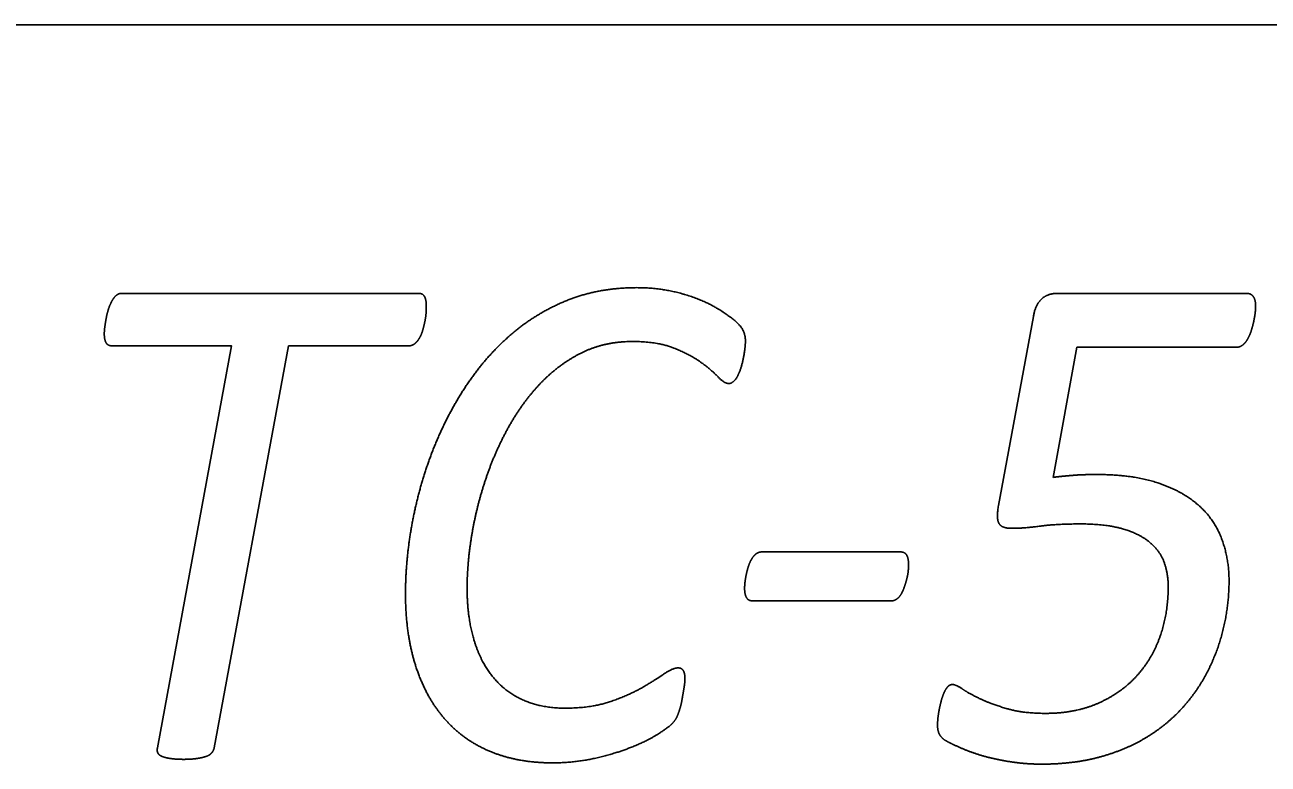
# Model space of a CAD drawing. Extents: x -14196 to 143, y -6096 to 28.
# Drawn here: x 83.1337 to 83.4671, y -5.2772 to -5.0789 of the extents above; entities that cross this region are included whole.
import ezdxf

# ---------------------------------------------------------------- set-up
doc = ezdxf.new("R2010")
doc.units = 0
doc.layers.add('RS_Raster1', color=7, linetype='Continuous')
doc.layers.add('SH_Text', color=7, linetype='Continuous')

msp = doc.modelspace()

# ---------------------------------------------------------------- linework, layer by layer
at = {"layer": 'RS_Raster1'}
msp.add_line((81.09453, -5.07886), (94.54453, -5.07886), dxfattribs=at)
at = {"layer": 'SH_Text'}
for p, q in [((83.15963, -5.15089), (83.2393, -5.15089)), ((83.41049, -5.15089), (83.46123, -5.15089)), ((83.24134, -5.15426), (83.24134, -5.15426)), ((83.39475, -5.20784), (83.40411, -5.15714)), ((83.3269, -5.16361), (83.3269, -5.16361)), ((83.33136, -5.22025), (83.36842, -5.22025)), ((83.37063, -5.22342), (83.37063, -5.22342)), ((83.45658, -5.22794), (83.45658, -5.22794)), ((83.36594, -5.2334), (83.32889, -5.2334))]:
    msp.add_line(p, q, dxfattribs=at)
for points in [[(83.16925, -5.27281), (83.18912, -5.16497), (83.15711, -5.16497)], [(83.23664, -5.16497), (83.20441, -5.16497), (83.18446, -5.27281)], [(83.45857, -5.16533), (83.41578, -5.16533), (83.40942, -5.20025)]]:
    msp.add_lwpolyline(points, dxfattribs=at)
for points in [[(83.27886, -5.15287), (83.28745, -5.14936), (83.29771, -5.14936)], [(83.29771, -5.14936), (83.30417, -5.14936), (83.30979, -5.15095)], [(83.15604, -5.15533), (83.15639, -5.15417), (83.15692, -5.15316)], [(83.15692, -5.15316), (83.15744, -5.15214), (83.1581, -5.15152)], [(83.1581, -5.15152), (83.15876, -5.15089), (83.15963, -5.15089)], [(83.2393, -5.15089), (83.24045, -5.15089), (83.24089, -5.1518)], [(83.24089, -5.1518), (83.24134, -5.15272), (83.24134, -5.15426)], [(83.26342, -5.16248), (83.27028, -5.15638), (83.27886, -5.15287)], [(83.30979, -5.15095), (83.3154, -5.15254), (83.31938, -5.15495)], [(83.40411, -5.15714), (83.40464, -5.15397), (83.40628, -5.15243)], [(83.40628, -5.15243), (83.40792, -5.15089), (83.41049, -5.15089)], [(83.46123, -5.15089), (83.46247, -5.15089), (83.46309, -5.15175)], [(83.46309, -5.15175), (83.46371, -5.15262), (83.46371, -5.15445)], [(83.15547, -5.15774), (83.15569, -5.15648), (83.15604, -5.15533)], [(83.24129, -5.15586), (83.24125, -5.15687), (83.24103, -5.15803)], [(83.24134, -5.15426), (83.24134, -5.15484), (83.24129, -5.15586)], [(83.31938, -5.15495), (83.32336, -5.15735), (83.32513, -5.15923)], [(83.46358, -5.15618), (83.46344, -5.15724), (83.46318, -5.15849)], [(83.46371, -5.15445), (83.46371, -5.15512), (83.46358, -5.15618)], [(83.15499, -5.16169), (83.15499, -5.16102), (83.15512, -5.16)], [(83.15512, -5.16), (83.15526, -5.15899), (83.15547, -5.15774)], [(83.24103, -5.15803), (83.24081, -5.15919), (83.24045, -5.16049)], [(83.32513, -5.15923), (83.3269, -5.16111), (83.3269, -5.16361)], [(83.46318, -5.15849), (83.46291, -5.15974), (83.46252, -5.16095)], [(83.15544, -5.1641), (83.15499, -5.16324), (83.15499, -5.16169)], [(83.23957, -5.16275), (83.23903, -5.16372), (83.23828, -5.16435)], [(83.24045, -5.16049), (83.2401, -5.16179), (83.23957, -5.16275)], [(83.25138, -5.17666), (83.25656, -5.16859), (83.26342, -5.16248)], [(83.29656, -5.1638), (83.28912, -5.1638), (83.28301, -5.16683)], [(83.30775, -5.16558), (83.30328, -5.1638), (83.29656, -5.1638)], [(83.3269, -5.16361), (83.3269, -5.16563), (83.32628, -5.16862)], [(83.46159, -5.16311), (83.46105, -5.16407), (83.4603, -5.1647)], [(83.46252, -5.16095), (83.46212, -5.16215), (83.46159, -5.16311)], [(83.15711, -5.16497), (83.15588, -5.16497), (83.15544, -5.1641)], [(83.23828, -5.16435), (83.23753, -5.16497), (83.23664, -5.16497)], [(83.28301, -5.16683), (83.2769, -5.16985), (83.27199, -5.17499)], [(83.31505, -5.16943), (83.31222, -5.16736), (83.30775, -5.16558)], [(83.4603, -5.1647), (83.45955, -5.16533), (83.45857, -5.16533)], [(83.31956, -5.17329), (83.31788, -5.1715), (83.31505, -5.16943)], [(83.32628, -5.16862), (83.32566, -5.1716), (83.32464, -5.17333)], [(83.32248, -5.17507), (83.32124, -5.17507), (83.31956, -5.17329)], [(83.32464, -5.17333), (83.32363, -5.17507), (83.32248, -5.17507)], [(83.24275, -5.19387), (83.24621, -5.18474), (83.25138, -5.17666)], [(83.27199, -5.17499), (83.26707, -5.18013), (83.26335, -5.18685)], [(83.26335, -5.18685), (83.25963, -5.19357), (83.2572, -5.20092)], [(83.23753, -5.21266), (83.2393, -5.203), (83.24275, -5.19387)], [(83.40942, -5.20025), (83.41252, -5.19986), (83.41513, -5.19967)], [(83.41513, -5.19967), (83.41774, -5.19948), (83.42102, -5.19948)], [(83.42102, -5.19948), (83.43075, -5.19948), (83.43752, -5.20174)], [(83.2572, -5.20092), (83.25476, -5.20827), (83.25352, -5.21576)], [(83.43752, -5.20174), (83.44429, -5.204), (83.44853, -5.20785)], [(83.39492, -5.21266), (83.39413, -5.21141), (83.39475, -5.20784)], [(83.44853, -5.20785), (83.45278, -5.21169), (83.45468, -5.21693)], [(83.23576, -5.23146), (83.23576, -5.22232), (83.23753, -5.21266)], [(83.3981, -5.21392), (83.39572, -5.21392), (83.39492, -5.21266)], [(83.40593, -5.21333), (83.40155, -5.21392), (83.3981, -5.21392)], [(83.41668, -5.21274), (83.41031, -5.21274), (83.40593, -5.21333)], [(83.42799, -5.21404), (83.42349, -5.21274), (83.41668, -5.21274)], [(83.25352, -5.21576), (83.25228, -5.22325), (83.25228, -5.22998)], [(83.43529, -5.21765), (83.4325, -5.21534), (83.42799, -5.21404)], [(83.45468, -5.21693), (83.45658, -5.22217), (83.45658, -5.22794)], [(83.32973, -5.22078), (83.33039, -5.22025), (83.33136, -5.22025)], [(83.36842, -5.22025), (83.36966, -5.22025), (83.37014, -5.22112)], [(83.43917, -5.22304), (83.43807, -5.21996), (83.43529, -5.21765)], [(83.32765, -5.22428), (83.32801, -5.22313), (83.32854, -5.22222)], [(83.32854, -5.22222), (83.32907, -5.22131), (83.32973, -5.22078)], [(83.37014, -5.22112), (83.37063, -5.22198), (83.37063, -5.22342)], [(83.37063, -5.22342), (83.37063, -5.224), (83.37059, -5.22496)], [(83.44028, -5.22948), (83.44028, -5.22612), (83.43917, -5.22304)], [(83.32677, -5.22855), (83.32686, -5.22764), (83.32708, -5.22654)], [(83.32708, -5.22654), (83.3273, -5.22544), (83.32765, -5.22428)], [(83.37028, -5.22702), (83.37001, -5.22812), (83.36966, -5.22923)], [(83.37059, -5.22496), (83.37054, -5.22592), (83.37028, -5.22702)], [(83.25228, -5.22998), (83.25228, -5.23766), (83.25406, -5.24367)], [(83.32668, -5.22995), (83.32668, -5.22947), (83.32677, -5.22855)], [(83.32721, -5.23254), (83.32668, -5.23167), (83.32668, -5.22995)], [(83.36966, -5.22923), (83.36931, -5.23033), (83.36882, -5.23129)], [(83.43825, -5.24243), (83.44028, -5.23632), (83.44028, -5.22948)], [(83.45658, -5.22794), (83.45658, -5.2341), (83.45521, -5.24016)], [(83.23855, -5.25102), (83.23576, -5.24251), (83.23576, -5.23146)], [(83.32889, -5.2334), (83.32774, -5.2334), (83.32721, -5.23254)], [(83.36758, -5.23282), (83.36683, -5.2334), (83.36594, -5.2334)], [(83.36882, -5.23129), (83.36833, -5.23225), (83.36758, -5.23282)], [(83.45521, -5.24016), (83.45384, -5.24622), (83.45114, -5.2517)], [(83.25406, -5.24367), (83.25583, -5.24967), (83.2592, -5.2538)], [(83.4321, -5.25321), (83.43621, -5.24854), (83.43825, -5.24243)], [(83.24643, -5.26524), (83.24134, -5.25952), (83.23855, -5.25102)], [(83.2592, -5.2538), (83.26257, -5.25793), (83.26745, -5.26004)], [(83.29901, -5.25676), (83.30259, -5.2547), (83.30497, -5.25303)], [(83.30497, -5.25303), (83.30736, -5.25136), (83.30887, -5.25136)], [(83.30887, -5.25136), (83.30983, -5.25136), (83.31027, -5.25213)], [(83.31027, -5.25213), (83.3107, -5.2529), (83.3107, -5.25443)], [(83.42175, -5.26072), (83.42799, -5.25788), (83.4321, -5.25321)], [(83.45114, -5.2517), (83.44844, -5.25718), (83.44429, -5.26184)], [(83.29043, -5.26048), (83.29542, -5.25881), (83.29901, -5.25676)], [(83.31057, -5.25583), (83.31044, -5.25674), (83.31026, -5.2578)], [(83.3107, -5.25443), (83.3107, -5.25491), (83.31057, -5.25583)], [(83.38007, -5.25823), (83.38051, -5.25717), (83.38108, -5.25649)], [(83.38108, -5.25649), (83.38165, -5.25582), (83.38244, -5.25582)], [(83.38244, -5.25582), (83.38333, -5.25582), (83.3851, -5.25703)], [(83.3851, -5.25703), (83.38687, -5.25824), (83.38983, -5.25964)], [(83.26745, -5.26004), (83.27232, -5.26216), (83.27853, -5.26216)], [(83.30986, -5.2601), (83.30964, -5.26135), (83.30929, -5.26246)], [(83.31026, -5.2578), (83.31008, -5.25885), (83.30986, -5.2601)], [(83.37933, -5.2605), (83.37963, -5.25929), (83.38007, -5.25823)], [(83.38983, -5.25964), (83.39279, -5.26105), (83.39708, -5.26231)], [(83.27853, -5.26216), (83.28543, -5.26216), (83.29043, -5.26048)], [(83.30929, -5.26246), (83.30893, -5.26356), (83.30854, -5.26448)], [(83.37849, -5.26512), (83.37858, -5.26411), (83.3788, -5.26291)], [(83.3788, -5.26291), (83.37902, -5.2617), (83.37933, -5.2605)], [(83.39708, -5.26231), (83.40137, -5.26356), (83.40729, -5.26356)], [(83.40729, -5.26356), (83.41552, -5.26356), (83.42175, -5.26072)], [(83.44429, -5.26184), (83.44013, -5.26651), (83.43455, -5.26992)], [(83.25878, -5.2739), (83.25152, -5.27096), (83.24643, -5.26524)], [(83.30721, -5.26635), (83.30628, -5.26731), (83.30332, -5.26919)], [(83.30854, -5.26448), (83.30814, -5.26539), (83.30721, -5.26635)], [(83.37841, -5.26672), (83.37841, -5.26614), (83.37849, -5.26512)], [(83.37897, -5.26927), (83.37841, -5.26826), (83.37841, -5.26672)], [(83.30332, -5.26919), (83.30036, -5.27106), (83.29607, -5.27274)], [(83.38075, -5.27096), (83.37954, -5.27028), (83.37897, -5.26927)], [(83.43455, -5.26992), (83.42898, -5.27333), (83.42194, -5.27526)], [(83.16934, -5.27416), (83.16907, -5.27358), (83.16925, -5.27281)], [(83.18446, -5.27281), (83.18429, -5.27358), (83.1838, -5.27416)], [(83.29607, -5.27274), (83.29178, -5.27442), (83.28643, -5.27563)], [(83.38567, -5.27326), (83.38288, -5.27211), (83.38075, -5.27096)], [(83.39173, -5.27527), (83.38845, -5.2744), (83.38567, -5.27326)], [(83.1704, -5.27507), (83.1696, -5.27473), (83.16934, -5.27416)], [(83.17262, -5.27565), (83.1712, -5.27541), (83.1704, -5.27507)], [(83.17627, -5.27589), (83.17405, -5.27589), (83.17262, -5.27565)], [(83.17997, -5.27565), (83.17847, -5.27589), (83.17627, -5.27589)], [(83.18239, -5.27507), (83.18147, -5.27541), (83.17997, -5.27565)], [(83.1838, -5.27416), (83.18332, -5.27473), (83.18239, -5.27507)], [(83.27507, -5.27683), (83.26604, -5.27683), (83.25878, -5.2739)], [(83.28643, -5.27563), (83.28108, -5.27683), (83.27507, -5.27683)], [(83.39872, -5.27665), (83.395, -5.27613), (83.39173, -5.27527)], [(83.40633, -5.27718), (83.40243, -5.27718), (83.39872, -5.27665)], [(83.42194, -5.27526), (83.41491, -5.27718), (83.40633, -5.27718)]]:
    msp.add_open_spline(points, degree=2, dxfattribs=at)

doc.saveas('drawing.dxf')
